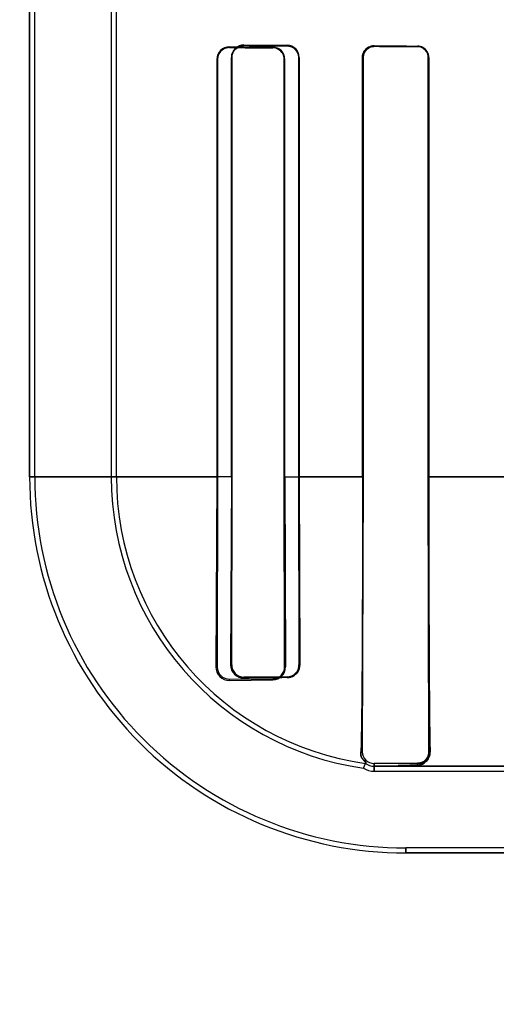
# Model space of a CAD drawing. Header units: millimetres. Extents: x 0 to 297, y 0 to 210.
# Tile 320 of 455: x 240.036 to 240.152, y 157.034 to 157.272. Entities that reach past the tile are written whole.
import ezdxf

# ---------------------------------------------------------------- set-up
doc = ezdxf.new("R2010")
doc.units = ezdxf.units.MM
doc.header["$LTSCALE"] = 16.335
doc.layers.get('0').update_dxf_attribs({"linetype": 'CONTINUOUS'})
for name, color, linetype in [('AXES_REF', 7, 'CONTINUOUS'), ('INTFCLR_1', 7, 'CONTINUOUS'), ('INTFCLR_72935', 7, 'CONTINUOUS')]:
    doc.layers.add(name, color=color, linetype=linetype)

msp = doc.modelspace()

# ---------------------------------------------------------------- linework, layer by layer
at = {"color": 7, "linetype": 'Continuous'}
for radius in [6.787079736, 6.7865, 6.743039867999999]:
    msp.add_circle((241.4889104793, 154.7114782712), radius, dxfattribs=at)
for radius, start, end in [(6.72, 278.2771290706, 261.7228709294), (6.874, 113.0825942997, 269.6189785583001)]:
    msp.add_arc((241.4889104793, 154.7114782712), radius, start, end, dxfattribs=at)
at = {"layer": 'AXES_REF', "color": 9, "linetype": 'Continuous'}
msp.add_circle((241.4889104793, 154.7114782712), 4.150003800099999, dxfattribs=at)
at = {"layer": 'AXES_REF', "color": 7, "linetype": 'Continuous'}
msp.add_arc((241.4889104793, 154.7114782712), 6.874, 113.0826847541, 66.9173152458, dxfattribs=at)
at = {"layer": 'AXES_REF', "color": 9, "linetype": 'Continuous'}
msp.add_arc((241.4889104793, 154.7114782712), 6.191158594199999, 94.4118118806, 85.5881881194, dxfattribs=at)
at = {"layer": 'INTFCLR_1', "color": 6, "linetype": 'Continuous'}
for p, q in [((240.0386283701, 157.1614683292), (240.0386283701, 159.0304683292)), ((240.039862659, 157.1614683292), (240.039862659, 159.0304801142)), ((240.0583940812, 157.2787817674), (240.0583940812, 157.1614683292)), ((240.0596283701, 157.1614683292), (240.0596283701, 157.2787818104)), ((240.0839218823, 157.2624804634), (240.0839218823, 157.1614683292)), ((240.0840993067, 157.2624804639), (240.0840993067, 157.1614683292)), ((240.1002344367, 157.1614683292), (240.1002344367, 157.2624804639)), ((240.1003796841, 157.1614683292), (240.1003796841, 157.2624804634)), ((240.1191622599, 157.2629683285), (240.1191622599, 157.1614683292)), ((240.1192891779, 157.262968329), (240.1192891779, 157.1614683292)), ((240.1350736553, 157.1614683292), (240.1350736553, 157.262968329)), ((240.1351884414, 157.1614683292), (240.1351884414, 157.2629683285)), ((240.0839218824, 157.1614683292), (240.0837045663, 157.1154804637)), ((240.0840993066, 157.1614683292), (240.0839998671, 157.1154804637)), ((240.100317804, 157.1154804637), (240.1002344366, 157.1614683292)), ((240.1003796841, 157.1614683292), (240.1005245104, 157.1154804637)), ((240.119289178, 157.1614683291), (240.1191103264, 157.0949683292)), ((240.1352342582, 157.0949683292), (240.1350736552, 157.1614683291)), ((240.0869647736, 157.1125230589), (240.0974647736, 157.1125968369)), ((240.0869647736, 157.1122232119), (240.0974647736, 157.1123614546)), ((240.1194339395, 157.0909672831), (240.1198909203, 157.0921489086)), ((240.1219647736, 157.0921087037), (240.1324647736, 157.0921660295)), ((240.1296283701, 157.0914683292), (240.1219647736, 157.0914683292)), ((240.1219647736, 157.0902340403), (240.2970282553, 157.0902340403)), ((240.7198011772, 157.0717026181), (240.1296283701, 157.0717026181))]:
    msp.add_line(p, q, dxfattribs=at)
at = {"layer": 'INTFCLR_1', "color": 9, "linetype": 'Continuous'}
for p, q in [((240.0869647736, 157.2653275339), (240.0869647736, 157.265496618)), ((240.0974647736, 157.2654154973), (240.0974647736, 157.265265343)), ((240.1219647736, 157.265631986), (240.1219647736, 157.2657561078)), ((240.1324647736, 157.2657045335), (240.1324647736, 157.2655876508)), ((240.0839218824, 157.2624804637), (240.0840993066, 157.2624804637)), ((240.1002344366, 157.2624804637), (240.1003796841, 157.2624804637)), ((240.1191622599, 157.2629683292), (240.119289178, 157.2629683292)), ((240.1350736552, 157.2629683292), (240.1351884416, 157.2629683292)), ((240.0386283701, 157.1614668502), (240.0841006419, 157.1614668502)), ((240.100234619, 157.1614668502), (240.1192893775, 157.1614668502)), ((240.1350744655, 157.1614668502), (240.1544270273, 157.1614668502)), ((240.0839998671, 157.1154804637), (240.0837045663, 157.1154804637)), ((240.1005245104, 157.1154804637), (240.100317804, 157.1154804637)), ((240.0869647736, 157.1122232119), (240.0869647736, 157.1125230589)), ((240.0974647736, 157.1125968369), (240.0974647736, 157.1123614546)), ((240.118753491, 157.0949683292), (240.1191103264, 157.0949683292)), ((240.1355121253, 157.0949683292), (240.1352342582, 157.0949683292)), ((240.1219647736, 157.0902340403), (240.1219647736, 157.0921087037)), ((240.2970281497, 157.0914683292), (240.1296283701, 157.0914683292)), ((240.1324647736, 157.0921660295), (240.1324647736, 157.0917200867)), ((240.1296283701, 157.0717026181), (240.1296283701, 157.0704683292)), ((240.7198005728, 157.0704683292), (240.1296289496, 157.0704683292))]:
    msp.add_line(p, q, dxfattribs=at)
at = {"layer": 'INTFCLR_1', "color": 7, "linetype": 'Continuous'}
for p, q in [((240.1331741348, 157.0918242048), (240.1324647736, 157.0917200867)), ((240.1336423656, 157.0919950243), (240.1331741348, 157.0918242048)), ((240.1340671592, 157.0922298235), (240.1336423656, 157.0919950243))]:
    msp.add_line(p, q, dxfattribs=at)
for points in [[(240.0869647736, 157.2653275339), (240.086857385, 157.2653261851), (240.0867530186, 157.265320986), (240.0866518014, 157.2653122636), (240.0865541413, 157.2653003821), (240.0864598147, 157.2652856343), (240.0863679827, 157.2652681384), (240.0862784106, 157.2652480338), (240.0861914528, 157.2652255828), (240.0861071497, 157.2652009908)], [(240.1210954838, 157.2656218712), (240.1211817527, 157.265648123), (240.1212704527, 157.2656719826), (240.1213615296, 157.2656932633), (240.1214545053, 157.2657117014), (240.1215497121, 157.2657272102), (240.1216483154, 157.2657397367), (240.1217506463, 157.2657489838), (240.1218561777, 157.2657545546), (240.1219647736, 157.2657561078)], [(240.1219647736, 157.265631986), (240.1218694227, 157.2656306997), (240.1217732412, 157.2656259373), (240.1216763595, 157.2656176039), (240.1215781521, 157.2656055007), (240.1214795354, 157.2655895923), (240.1213829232, 157.2655702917), (240.1212891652, 157.2655479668), (240.1211975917, 157.2655226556), (240.1211082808, 157.2654945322)]]:
    msp.add_lwpolyline(points, dxfattribs=at)
at = {"layer": 'INTFCLR_1', "color": 6, "linetype": 'Continuous'}
for centre, radius, start, end in [((240.0869386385, 157.2624799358), 0.003016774, 89.50362789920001, 179.9899789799), ((240.0974443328, 157.262480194), 0.0029353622, 0.0052580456, 89.601008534), ((240.1296283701, 157.1614683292), 0.091, 179.9999999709, 269.9999999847), ((240.1296283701, 157.1614683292), 0.08976571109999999, 179.9999997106, 269.9999998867), ((240.1296283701, 157.1614683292), 0.0712342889, 179.9999996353, 261.772076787), ((240.1296283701, 157.1614683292), 0.07, 180.0000000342, 262.0038577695), ((240.0869080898, 157.1154265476), 0.003203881, 179.0357881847, 271.0137577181), ((240.0869422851, 157.1154654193), 0.0029424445, 179.70705311, 270.4379048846), ((240.0974310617, 157.1154547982), 0.0030935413, 270.624397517, 0.4753577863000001), ((240.0974458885, 157.1154687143), 0.0028719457, 270.376764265, 0.2344039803), ((240.1219487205, 157.0949470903), 0.0028384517, 179.5712791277, 270.3240466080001), ((240.1219647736, 157.0949683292), 0.0047342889, 237.6848816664, 270.0000036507), ((240.1219647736, 157.0949683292), 0.0035, 233.6632837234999, 269.9999999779)]:
    msp.add_arc(centre, radius, start, end, dxfattribs=at)
for centre, major_axis, start_param, end_param in [((240.4247147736, 157.2659804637), (0.3650864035, 0), -2.752156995, -2.682292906), ((240.4247147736, 157.2659804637), (0.3860864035, 0), -2.6358278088, -2.5822577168), ((240.4247147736, 157.2664683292), (0.3650864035, 0), -2.5485709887, -2.4989177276), ((240.4247147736, 157.2664683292), (0.3860864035, 0), -2.4721230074, -2.4294368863)]:
    msp.add_ellipse(centre, major_axis=major_axis, ratio=0.0034906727, start_param=start_param, end_param=end_param, dxfattribs=at)
at = {"layer": 'INTFCLR_1', "color": 7, "linetype": 'Continuous'}
for points, knots in [([(240.0869647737, 157.2653275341), (240.0863903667, 157.2653230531), (240.0848998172, 157.2649056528), (240.084095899, 157.2633588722), (240.0840993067, 157.2624804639)], [0, 0, 0, 0, 0.3953805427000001, 1, 1, 1, 1]), ([(240.1219647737, 157.2657561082), (240.1214886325, 157.2657507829), (240.1204703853, 157.2655005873), (240.1194061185, 157.2644029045), (240.1191605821, 157.263417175), (240.1191622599, 157.2629683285)], [0, 0, 0, 0, 0.3289628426, 0.689912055, 1, 1, 1, 1]), ([(240.1191622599, 157.2629683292), (240.1191622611, 157.2634198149), (240.1194402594, 157.2645826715), (240.1204323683, 157.2654082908), (240.1210954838, 157.2656218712)], [0, 0, 0, 0, 0.3932294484, 1, 1, 1, 1]), ([(240.1219647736, 157.2656319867), (240.1214636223, 157.2656250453), (240.1200801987, 157.265271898), (240.1192849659, 157.2638219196), (240.1192891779, 157.262968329)], [0, 0, 0, 0, 0.3699433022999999, 1, 1, 1, 1]), ([(240.1324645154, 157.0921661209), (240.1329423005, 157.0921666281), (240.1343711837, 157.0925240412), (240.1352483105, 157.0940359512), (240.135235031, 157.0949672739)], [0, 0, 0, 0, 0.339046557, 1, 1, 1, 1]), ([(240.1324647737, 157.0917200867), (240.1329365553, 157.0917325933), (240.1339605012, 157.0920163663), (240.1352204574, 157.093175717), (240.1354852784, 157.0943659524), (240.1355121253, 157.0949683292)], [0, 0, 0, 0, 0.2901577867, 0.6292852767, 1, 1, 1, 1])]:
    msp.add_open_spline(points, degree=3, knots=knots, dxfattribs=at)
at = {"layer": 'INTFCLR_1', "color": 6, "linetype": 'Continuous'}
for points, knots in [([(240.1002344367, 157.2624804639), (240.1002344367, 157.2629562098), (240.0998900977, 157.2643829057), (240.0983929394, 157.2652601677), (240.0974647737, 157.2652653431)], [0, 0, 0, 0, 0.3388681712, 1, 1, 1, 1]), ([(240.1351884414, 157.2629683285), (240.1351884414, 157.2634647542), (240.134822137, 157.2648739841), (240.133351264, 157.2657004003), (240.1324647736, 157.2657045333)], [0, 0, 0, 0, 0.3589677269, 1, 1, 1, 1]), ([(240.1350736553, 157.262968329), (240.1350736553, 157.2634630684), (240.1347036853, 157.2648170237), (240.1332960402, 157.2655842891), (240.1324647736, 157.2655876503)], [0, 0, 0, 0, 0.3731030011, 1, 1, 1, 1]), ([(240.1191622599, 157.1614683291), (240.1191622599, 157.1608506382), (240.119162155, 157.1596148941), (240.1191616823, 157.1577602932), (240.1191608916, 157.1559033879), (240.1191597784, 157.1540429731), (240.1191583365, 157.1521780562), (240.1191565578, 157.1503075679), (240.1191544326, 157.1484307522), (240.1191519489, 157.1465467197), (240.1191490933, 157.1446549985), (240.1191458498, 157.1427549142), (240.1191422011, 157.1408463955), (240.119138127, 157.1389291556), (240.1191336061, 157.13700364), (240.1191286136, 157.1350700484), (240.1191231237, 157.1331293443), (240.1191171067, 157.1311823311), (240.1191105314, 157.1292305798), (240.1191033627, 157.1272756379), (240.1190955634, 157.1253197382), (240.1190870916, 157.1233652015), (240.1190779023, 157.1214149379), (240.119067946, 157.1194723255), (240.1190571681, 157.1175411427), (240.1190455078, 157.115625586), (240.1190328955, 157.1137301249), (240.1190192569, 157.1118603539), (240.1190045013, 157.1100215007), (240.1189885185, 157.1082188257), (240.1189711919, 157.1064597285), (240.118952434, 157.1047567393), (240.1189322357, 157.1031285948), (240.1189106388, 157.1015960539), (240.1188815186, 157.0997878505), (240.1188380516, 157.0975913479), (240.1187906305, 157.0958691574), (240.118753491, 157.0949683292)], [0, 0, 0, 0, 0.0278645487, 0.05574543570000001, 0.0836625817, 0.1116310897, 0.1396702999, 0.1677905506, 0.1960103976, 0.2243350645, 0.2527808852, 0.2813476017, 0.3100495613, 0.3388758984, 0.3678360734, 0.396911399, 0.4261021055, 0.4553831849, 0.4847431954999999, 0.5141477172, 0.5435728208, 0.5729761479, 0.6023193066, 0.6315518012, 0.6606101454, 0.689437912, 0.7179657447, 0.7461178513, 0.7737870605, 0.8009205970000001, 0.8274411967, 0.8531452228, 0.8777484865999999, 0.9008937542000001, 0.9222862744, 0.9593283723, 1, 1, 1, 1]), ([(240.1351884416, 157.1614683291), (240.1351884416, 157.160806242), (240.1351885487, 157.1594819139), (240.1351890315, 157.1574949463), (240.1351898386, 157.155506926), (240.1351909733, 157.1535172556), (240.1351924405, 157.1515255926), (240.1351942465, 157.1495314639), (240.135196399, 157.1475347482), (240.1351989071, 157.1455350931), (240.1352017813, 157.1435326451), (240.1352050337, 157.1415273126), (240.1352086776, 157.1395196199), (240.1352127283, 157.1375097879), (240.1352172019, 157.1354987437), (240.1352221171, 157.1334871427), (240.135227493, 157.1314764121), (240.1352333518, 157.1294677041), (240.1352397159, 157.1274629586), (240.1352466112, 157.1254639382), (240.1352540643, 157.1234731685), (240.135262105, 157.1214931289), (240.1352707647, 157.1195269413), (240.1352800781, 157.1175778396), (240.1352900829, 157.115649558), (240.1353008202, 157.1137461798), (240.1353123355, 157.1118721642), (240.1353246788, 157.1100324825), (240.1353379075, 157.1082322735), (240.1353520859, 157.1064772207), (240.1353672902, 157.1047734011), (240.1353835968, 157.1031280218), (240.1354011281, 157.1015476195), (240.1354199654, 157.1000389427), (240.1354513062, 157.0978536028), (240.1354811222, 157.0961720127), (240.1355121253, 157.0949683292)], [0, 0, 0, 0, 0.0298678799, 0.0597427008, 0.0896355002, 0.1195508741, 0.1495001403, 0.1794828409, 0.2095094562, 0.239575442, 0.2696907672, 0.2998433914, 0.3300395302, 0.3602613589, 0.3905105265, 0.4207613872, 0.4510083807, 0.4812183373, 0.5113780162, 0.5414463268, 0.5713980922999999, 0.6011856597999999, 0.6307700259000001, 0.6600970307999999, 0.6891139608, 0.7177592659, 0.7459630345, 0.7736555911, 0.8007523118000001, 0.827175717, 0.8528315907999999, 0.8776175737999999, 0.9014052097, 0.9241306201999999, 0.9456817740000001, 1, 1, 1, 1]), ([(240.118753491, 157.0949683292), (240.1187308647, 157.094419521), (240.1185233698, 157.0936135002), (240.1203686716, 157.0920817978), (240.1198909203, 157.0921489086)], [0, 0, 0, 0, 0.5323890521, 1, 1, 1, 1]), ([(240.1296283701, 157.0914683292), (240.1291792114, 157.0914683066), (240.1273401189, 157.0914359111), (240.1307310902, 157.0917703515), (240.1316408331, 157.0917058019), (240.1324647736, 157.0917200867)], [0, 0, 0, 0, 0.2431280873, 0.5539367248, 1, 1, 1, 1])]:
    msp.add_open_spline(points, degree=3, knots=knots, dxfattribs=at)
at = {"layer": 'INTFCLR_1', "color": 7, "linetype": 'Continuous'}
for points in [[(240.1347831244, 157.0934309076), (240.1350745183, 157.0938784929), (240.135237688, 157.0944342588), (240.1352342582, 157.0949683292)], [(240.1324647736, 157.0921660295), (240.132950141, 157.0921686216), (240.1336033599, 157.0921474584), (240.1338682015, 157.0925542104)]]:
    msp.add_open_spline(points, degree=3, dxfattribs=at)
at = {"layer": 'INTFCLR_72935', "color": 6, "linetype": 'Continuous'}
for p, q in [((240.0386283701, 159.0304683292), (240.0386283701, 157.1614683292)), ((240.0398626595, 157.1614683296), (240.0398626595, 159.0304918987)), ((240.0583940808, 157.2820848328), (240.0583940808, 157.1614683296)), ((240.0596283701, 157.1614683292), (240.0596283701, 157.2808316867)), ((240.0874527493, 157.1614683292), (240.0874527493, 157.2629683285)), ((240.0876218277, 157.1614683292), (240.0876218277, 157.262968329)), ((240.1037159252, 157.262968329), (240.1037159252, 157.1614683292)), ((240.1038567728, 157.2629683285), (240.1038567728, 157.1614683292)), ((240.1191622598, 157.1614683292), (240.1191622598, 157.2629683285)), ((240.119289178, 157.1614683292), (240.119289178, 157.262968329)), ((240.1350736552, 157.262968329), (240.1350736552, 157.1614683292)), ((240.1351884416, 157.2629683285), (240.1351884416, 157.1614683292)), ((240.0874527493, 157.1614683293), (240.087265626, 157.1159683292)), ((240.0875287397, 157.1159683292), (240.0876218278, 157.1614683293)), ((240.1037159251, 157.1614683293), (240.1037950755, 157.1159683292)), ((240.1038567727, 157.1614683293), (240.1039908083, 157.1159683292)), ((240.1191103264, 157.0949683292), (240.119289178, 157.1614683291)), ((240.1350736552, 157.1614683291), (240.1352342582, 157.0949683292)), ((240.1009647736, 157.113109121), (240.0904647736, 157.1130393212)), ((240.1194339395, 157.0909672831), (240.1198909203, 157.0921489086)), ((240.1324647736, 157.0921660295), (240.1219647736, 157.0921087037)), ((240.1219647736, 157.0914683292), (240.1296283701, 157.0914683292)), ((240.1219647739, 157.0902340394), (240.3003312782, 157.0902340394)), ((240.7198011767, 157.0717026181), (240.1296283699, 157.0717026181))]:
    msp.add_line(p, q, dxfattribs=at)
at = {"layer": 'INTFCLR_72935', "color": 9, "linetype": 'Continuous'}
for p, q in [((240.0904647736, 157.2659557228), (240.0904647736, 157.2657938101)), ((240.1009647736, 157.2657340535), (240.1009647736, 157.2658793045)), ((240.1219647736, 157.2657561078), (240.1219647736, 157.265631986)), ((240.1324647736, 157.2655876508), (240.1324647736, 157.2657045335)), ((240.0876218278, 157.2629683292), (240.0874527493, 157.2629683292)), ((240.1038567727, 157.2629683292), (240.1037159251, 157.2629683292)), ((240.119289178, 157.2629683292), (240.1191622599, 157.2629683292)), ((240.1351884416, 157.2629683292), (240.1350736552, 157.2629683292)), ((240.0876229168, 157.1614668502), (240.0386283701, 157.1614668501)), ((240.1192896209, 157.1614668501), (240.1037157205, 157.1614668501)), ((240.1544266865, 157.1614668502), (240.1350743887, 157.1614668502)), ((240.087265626, 157.1159683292), (240.0875287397, 157.1159683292)), ((240.1037950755, 157.1159683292), (240.1039908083, 157.1159683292)), ((240.0904647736, 157.1130393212), (240.0904647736, 157.1127718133)), ((240.1009647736, 157.1128893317), (240.1009647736, 157.113109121)), ((240.1191103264, 157.0949683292), (240.118753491, 157.0949683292)), ((240.1352342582, 157.0949683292), (240.1355121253, 157.0949683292)), ((240.1219647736, 157.0921087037), (240.1219647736, 157.0902340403)), ((240.1296283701, 157.0914683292), (240.2970282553, 157.0914683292)), ((240.1324647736, 157.0917200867), (240.1324647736, 157.0921660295)), ((240.1296283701, 157.0704683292), (240.1296283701, 157.0717026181)), ((240.1296289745, 157.0704683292), (240.7198005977, 157.0704683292))]:
    msp.add_line(p, q, dxfattribs=at)
at = {"layer": 'INTFCLR_72935', "color": 7, "linetype": 'Continuous'}
for p, q in [((240.1324647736, 157.0917200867), (240.1331739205, 157.0918241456)), ((240.1331739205, 157.0918241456), (240.1336423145, 157.091995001)), ((240.1336423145, 157.091995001), (240.1340671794, 157.0922298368))]:
    msp.add_line(p, q, dxfattribs=at)
for points in [[(240.0896085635, 157.2656664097), (240.0896930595, 157.2656912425), (240.0897800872, 157.26571387), (240.0898696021, 157.2657340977), (240.0899611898, 157.2657516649), (240.0900551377, 157.2657664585), (240.0901524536, 157.2657783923), (240.0902534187, 157.2657871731), (240.0903575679, 157.2657924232), (240.0904647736, 157.2657938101)], [(240.1219647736, 157.2657561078), (240.1218565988, 157.2657545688), (240.1217513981, 157.2657490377), (240.1216493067, 157.2657398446), (240.1215508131, 157.2657273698), (240.1214556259, 157.2657119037), (240.1213626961, 157.2656935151), (240.1212717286, 157.2656723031), (240.1211831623, 157.2656485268), (240.1210970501, 157.2656223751)], [(240.1211119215, 157.2654957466), (240.12119945, 157.2655232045), (240.1212889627, 157.2655479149), (240.1213803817, 157.2655697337), (240.1214735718, 157.2655885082), (240.1215684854, 157.2656041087), (240.1216651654, 157.265616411), (240.1217635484, 157.2656252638), (240.1218634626, 157.2656305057), (240.1219647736, 157.265631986)]]:
    msp.add_lwpolyline(points, dxfattribs=at)
at = {"layer": 'INTFCLR_72935', "color": 6, "linetype": 'Continuous'}
for centre, radius, start, end in [((240.0904406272, 157.2629679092), 0.0029878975, 89.5369667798, 179.9919600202), ((240.1009455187, 157.2629680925), 0.0029112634, 0.004644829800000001, 89.62104858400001), ((240.1296283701, 157.1614683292), 0.091, 180.0000000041, 270.0000000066), ((240.1296283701, 157.1614683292), 0.08976571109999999, 179.9999997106, 269.9999998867), ((240.1296283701, 157.1614683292), 0.0712342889, 179.9999996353, 261.772076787), ((240.1296283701, 157.1614683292), 0.07, 179.9999999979, 262.003857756), ((240.0904214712, 157.1159275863), 0.0031560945, 179.2603361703, 270.7861444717), ((240.0904438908, 157.1159544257), 0.0029151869, 179.726736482, 270.4104411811), ((240.1009470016, 157.1159571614), 0.0028480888, 270.3575261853, 0.2246654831), ((240.1262577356, 154.3801039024), 2.732902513, 90.53027895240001, 90.7504272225), ((240.1219487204, 157.0949470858), 0.0028384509, 179.5711892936, 270.3240477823), ((240.1219647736, 157.0949683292), 0.0047342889, 237.6848816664, 270.0000036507), ((240.1219647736, 157.0949683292), 0.0035, 233.6632837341, 269.9999999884)]:
    msp.add_arc(centre, radius, start, end, dxfattribs=at)
for major_axis, ratio, start_param, end_param in [((0.3650864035, 0), 0.0034906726, -2.7276365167, -2.66111961), ((0.3860864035, 0), 0.0034906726, -2.6174210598, -2.5653995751), ((0.3650864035, 0), 0.0034906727, -2.5485709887, -2.4989177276), ((0.3860864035, 0), 0.0034906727, -2.4721230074, -2.4294368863)]:
    msp.add_ellipse((240.4247147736, 157.2664683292), major_axis=major_axis, ratio=ratio, start_param=start_param, end_param=end_param, dxfattribs=at)
at = {"layer": 'INTFCLR_72935', "color": 7, "linetype": 'Continuous'}
for points, knots in [([(240.0876218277, 157.262968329), (240.0876222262, 157.2634907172), (240.0879195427, 157.2645284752), (240.0890509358, 157.265569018), (240.0900126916, 157.2657896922), (240.0904647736, 157.2657938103)], [0, 0, 0, 0, 0.3558648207, 0.6920170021, 1, 1, 1, 1]), ([(240.1210970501, 157.2656223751), (240.1205524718, 157.2654473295), (240.1195421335, 157.2647301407), (240.1191622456, 157.2635477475), (240.1191622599, 157.2629683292)], [0, 0, 0, 0, 0.4967872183, 1, 1, 1, 1]), ([(240.1191622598, 157.2629683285), (240.1191622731, 157.2635290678), (240.1195919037, 157.2649908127), (240.1211040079, 157.2657453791), (240.1219647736, 157.2657561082)], [0, 0, 0, 0, 0.3944502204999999, 1, 1, 1, 1]), ([(240.119289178, 157.262968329), (240.1192890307, 157.2634315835), (240.1196275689, 157.2648110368), (240.1210768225, 157.2656170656), (240.1219647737, 157.2656319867)], [0, 0, 0, 0, 0.3428134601, 1, 1, 1, 1]), ([(240.1039908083, 157.1159683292), (240.1039951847, 157.1153544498), (240.1036548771, 157.1142476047), (240.1024493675, 157.113155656), (240.1014696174, 157.1128960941), (240.1009647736, 157.1128893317)], [0, 0, 0, 0, 0.3888249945, 0.680216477, 1, 1, 1, 1]), ([(240.1355121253, 157.0949683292), (240.1354895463, 157.0945045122), (240.1353443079, 157.0935359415), (240.1343124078, 157.0922023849), (240.1331398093, 157.0917381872), (240.1324647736, 157.0917200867)], [0, 0, 0, 0, 0.2857877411, 0.5844094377, 1, 1, 1, 1]), ([(240.1352358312, 157.0949665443), (240.1352447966, 157.0943607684), (240.1347682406, 157.0928974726), (240.1332784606, 157.0921669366), (240.1324651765, 157.0921654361)], [0, 0, 0, 0, 0.4269117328, 1, 1, 1, 1])]:
    msp.add_open_spline(points, degree=3, knots=knots, dxfattribs=at)
at = {"layer": 'INTFCLR_72935', "color": 6, "linetype": 'Continuous'}
for points, knots in [([(240.1009647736, 157.2657340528), (240.1014966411, 157.2657311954), (240.1029251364, 157.2653237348), (240.1037159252, 157.263836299), (240.1037159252, 157.262968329)], [0, 0, 0, 0, 0.3799528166, 1, 1, 1, 1]), ([(240.1351884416, 157.2629683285), (240.1351884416, 157.2634352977), (240.1348504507, 157.2648376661), (240.1333778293, 157.2657002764), (240.1324647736, 157.2657045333)], [0, 0, 0, 0, 0.3383749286, 1, 1, 1, 1]), ([(240.1324647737, 157.2655876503), (240.1329292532, 157.2655857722), (240.1342748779, 157.2652401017), (240.1350736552, 157.2638271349), (240.1350736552, 157.262968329)], [0, 0, 0, 0, 0.3510066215, 1, 1, 1, 1]), ([(240.1191622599, 157.1614683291), (240.1191622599, 157.1608506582), (240.119162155, 157.1596149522), (240.1191616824, 157.1577604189), (240.1191608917, 157.1559035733), (240.1191597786, 157.1540432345), (240.1191583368, 157.1521783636), (240.1191565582, 157.1503079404), (240.1191544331, 157.1484311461), (240.1191519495, 157.1465471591), (240.119149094, 157.144655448), (240.1191458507, 157.1427554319), (240.1191422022, 157.1408469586), (240.1191381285, 157.1389298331), (240.119133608, 157.1370044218), (240.1191286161, 157.1350709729), (240.1191231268, 157.133130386), (240.1191171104, 157.1311834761), (240.1191105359, 157.1292318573), (240.119103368, 157.1272770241), (240.1190955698, 157.1253212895), (240.1190870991, 157.1233668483), (240.1190779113, 157.1214167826), (240.1190679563, 157.1194742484), (240.1190571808, 157.1175433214), (240.1190455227, 157.1156279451), (240.1190329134, 157.1137327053), (240.1190192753, 157.1118627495), (240.1190045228, 157.1100240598), (240.1189885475, 157.1082219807), (240.1189712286, 157.1064632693), (240.1189524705, 157.1047598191), (240.1189322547, 157.1031299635), (240.1189106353, 157.1015957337), (240.1188815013, 157.0997868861), (240.1188380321, 157.097590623), (240.1187906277, 157.0958690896), (240.118753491, 157.0949683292)], [0, 0, 0, 0, 0.0278636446, 0.0557437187, 0.08365953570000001, 0.1116274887, 0.1396651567, 0.1677854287, 0.1960038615, 0.2243289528, 0.2527737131, 0.2813406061, 0.3100403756, 0.3388666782, 0.3678239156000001, 0.3968975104, 0.4260864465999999, 0.4553657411, 0.4847246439, 0.5141260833, 0.5435504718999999, 0.5729501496, 0.6022933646, 0.631520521, 0.6605806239, 0.6894004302, 0.7179263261, 0.7460783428, 0.7737579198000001, 0.8008737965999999, 0.8273748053, 0.8530986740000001, 0.8777224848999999, 0.9009045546, 0.9223159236, 0.9593314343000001, 1, 1, 1, 1]), ([(240.1351884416, 157.1614683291), (240.1351884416, 157.1608062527), (240.1351885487, 157.1594819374), (240.1351890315, 157.1574949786), (240.1351898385, 157.1555069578), (240.1351909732, 157.1535172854), (240.1351924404, 157.1515256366), (240.1351942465, 157.1495315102), (240.1351963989, 157.1475347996), (240.1351989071, 157.1455351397), (240.1352017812, 157.1435327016), (240.1352050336, 157.141527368), (240.1352086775, 157.1395196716), (240.1352127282, 157.137509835), (240.1352172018, 157.1354987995), (240.135222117, 157.1334872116), (240.1352274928, 157.1314764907), (240.1352333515, 157.1294677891), (240.1352397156, 157.1274630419), (240.1352466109, 157.1254640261), (240.135254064, 157.1234732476), (240.1352621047, 157.1214932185), (240.1352707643, 157.1195270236), (240.1352800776, 157.1175779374), (240.1352900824, 157.1156496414), (240.1353008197, 157.1137462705), (240.135312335, 157.1118722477), (240.1353246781, 157.1100325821), (240.1353379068, 157.1082323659), (240.1353520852, 157.106477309), (240.1353672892, 157.1047735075), (240.135383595, 157.1031281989), (240.1354011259, 157.1015478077), (240.1354199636, 157.1000390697), (240.1354513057, 157.0978536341), (240.1354811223, 157.0961720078), (240.1355121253, 157.0949683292)], [0, 0, 0, 0, 0.0298673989, 0.05974212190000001, 0.0896351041, 0.1195504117, 0.1494996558, 0.1794817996, 0.2095088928, 0.2395747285, 0.2696899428, 0.2998423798, 0.3300388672, 0.3602607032, 0.390509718, 0.4207603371, 0.4510071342, 0.4812170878, 0.5113766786, 0.5414451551, 0.571396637, 0.6011847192, 0.6307683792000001, 0.6600959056, 0.6891123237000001, 0.7177582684, 0.7459615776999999, 0.7736542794, 0.8007505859, 0.8271745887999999, 0.8528304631, 0.8776150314, 0.9014008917, 0.9241289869, 0.9456819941, 1, 1, 1, 1]), ([(240.1198909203, 157.0921489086), (240.1203765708, 157.0920806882), (240.1185249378, 157.0936177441), (240.1187311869, 157.0944273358), (240.118753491, 157.0949683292)], [0, 0, 0, 0, 0.4752709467, 1, 1, 1, 1]), ([(240.1324647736, 157.0917200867), (240.1319948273, 157.0917119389), (240.1308362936, 157.0916941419), (240.1296253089, 157.0916502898), (240.1268105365, 157.091629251), (240.129016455, 157.0914682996), (240.1296283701, 157.0914683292)], [0, 0, 0, 0, 0.2167825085, 0.5038178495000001, 0.7177708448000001, 1, 1, 1, 1])]:
    msp.add_open_spline(points, degree=3, knots=knots, dxfattribs=at)
at = {"layer": 'INTFCLR_72935', "color": 7, "linetype": 'Continuous'}
for points in [[(240.1030471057, 157.1137365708), (240.1034918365, 157.1141620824), (240.1039384, 157.1147408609), (240.1039336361, 157.1153563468)], [(240.1009647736, 157.1128893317), (240.1015355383, 157.1128949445), (240.1021914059, 157.112990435), (240.1026038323, 157.1133850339)], [(240.1347803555, 157.0934266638), (240.1344993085, 157.0929967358), (240.1341268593, 157.0924233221), (240.1336132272, 157.0924205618)], [(240.1352342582, 157.0949683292), (240.1352376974, 157.0944326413), (240.1350734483, 157.093875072), (240.1347803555, 157.0934266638)]]:
    msp.add_open_spline(points, degree=3, dxfattribs=at)

doc.saveas('drawing.dxf')
